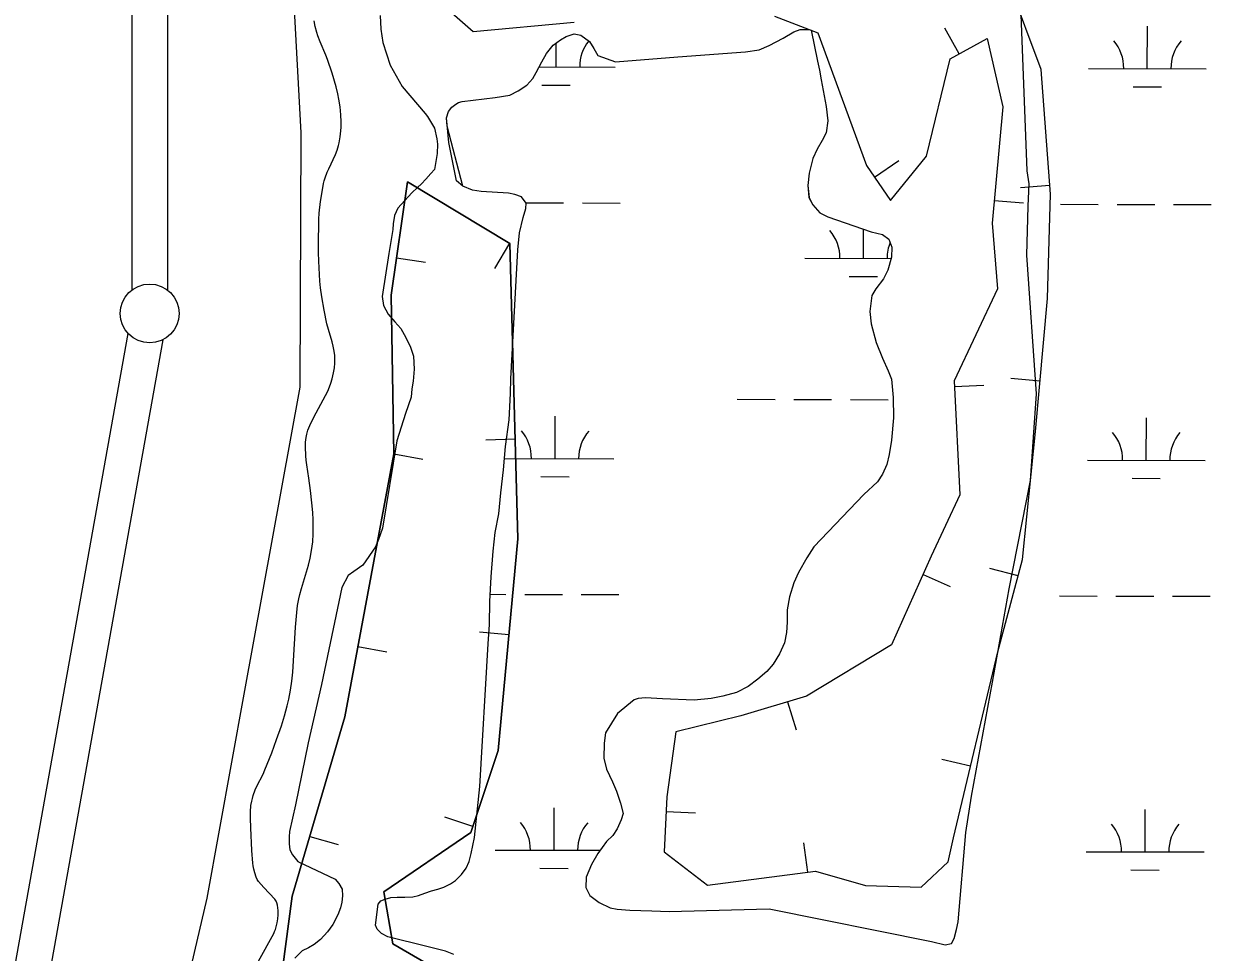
# Model space of a CAD drawing. Extents: x 3161615 to 3199515, y 867541 to 892976.
# Drawn here: x 3177605 to 3178613, y 882980 to 883769 of the extents above; entities that cross this region are included whole.
import ezdxf

# ---------------------------------------------------------------- set-up
doc = ezdxf.new("R2010")
doc.units = 0
for name, color, linetype in [('V-BORW-LINE', 7, 'Continuous'), ('V-LEVE-TOET', 7, 'Continuous'), ('V-SITE-VEGE', 7, 'Continuous'), ('V-SURV-LINE', 7, 'Continuous'), ('V-WETL-SWMP', 7, 'Continuous')]:
    doc.layers.add(name, color=color, linetype=linetype)

msp = doc.modelspace()

# ---------------------------------------------------------------- linework, layer by layer
at = {"layer": 'V-BORW-LINE'}
for p, q in [((3178398.9, 883743.2), (3178386.7, 883765.1)), ((3178327, 883638.6), (3178347.6, 883652.6)), ((3178475.9, 883631.4), (3178451, 883629.5)), ((3178428.7, 883618.8), (3178453.6, 883616.6)), ((3178017.2, 883582.3), (3178004.4, 883560.9)), ((3177921.1, 883569.9), (3177945.9, 883566.3)), ((3178467.5, 883465.1), (3178442.6, 883467.4)), ((3178395, 883460.6), (3178419.9, 883461.9)), ((3178021.9, 883415.9), (3177997, 883415.2)), ((3177918.8, 883403.6), (3177943.4, 883399)), ((3178448.9, 883299.7), (3178424.8, 883306.2)), ((3178368.3, 883301), (3178391.1, 883290.8)), ((3178016.6, 883249.7), (3177991.7, 883252)), ((3177888.3, 883239.8), (3177912.9, 883235.3)), ((3178253.2, 883192.9), (3178260.4, 883169)), ((3178408.5, 883138.1), (3178384.1, 883143.9)), ((3177986, 883087), (3177962.3, 883094.8)), ((3178150.1, 883099.7), (3178175, 883098.5)), ((3177847.5, 883078.5), (3177871.5, 883071.5)), ((3178270.3, 883048.2), (3178267.1, 883073))]:
    msp.add_line(p, q, dxfattribs=at)
for points in [[(3178389.6, 883057), (3178394, 883077.4), (3178431.6, 883235.4), (3178452.6, 883313.6), (3178463.6, 883422.3), (3178473.9, 883535.4), (3178476.5, 883624), (3178468.5, 883729.8), (3178441.6, 883802.1), (3178421.3, 883866.8), (3178447, 883936.4), (3178436.8, 884022.2), (3178414.4, 884080.4), (3178380.5, 884126.9), (3178429.6, 884214.6), (3178468.5, 884305.9), (3178468.3, 884408.1), (3178463.4, 884514.9), (3178447.8, 884561.7)], [(3177954.6, 883790.3), (3177986.3, 883762.2), (3178072, 883770.2)], [(3178242.1, 883775.2), (3178278.8, 883761), (3178320.2, 883648.5), (3178340.6, 883618.6), (3178371.2, 883656.2), (3178391.3, 883739), (3178422.6, 883756.4), (3178435.8, 883698.3), (3178426.9, 883599.5), (3178431.4, 883543.7), (3178394.7, 883465.4), (3178399.4, 883368.6), (3178375.2, 883316.5), (3178341.5, 883241.2), (3178269.3, 883197.7), (3178213.6, 883180.9), (3178158.2, 883167.3), (3178150.6, 883112), (3178148.4, 883065.5), (3178185.1, 883037.1), (3178276.8, 883049), (3178319.4, 883036.9), (3178366.5, 883035.4), (3178389.6, 883057)], [(3177716.7, 882419.5), (3177742.6, 882484.1), (3177807.2, 882716.6), (3177813.6, 882884.5), (3177832.7, 883027.7), (3177877.2, 883180.2), (3177918.8, 883403.6), (3177916.6, 883538.3), (3177930.4, 883634.5), (3178017.4, 883582.2), (3178024.3, 883331.4), (3178007.4, 883151.5), (3177984.4, 883081.9), (3177910.3, 883031.4), (3177918, 882987.1), (3177964, 882960.6), (3177943.6, 882834.2), (3177919.3, 882661), (3177906.6, 882507), (3177867.3, 882300.3)], [(3177867.3, 882300.3), (3177906.6, 882507), (3177919.3, 882661), (3177943.6, 882834.2), (3177964, 882960.6), (3177918, 882987.1), (3177910.3, 883031.4), (3177984.4, 883081.9), (3178007.4, 883151.5), (3178024.3, 883331.4), (3178017.4, 883582.2), (3177930.4, 883634.5), (3177916.6, 883538.3), (3177918.8, 883403.6), (3177877.2, 883180.2), (3177832.7, 883027.7), (3177813.6, 882884.5), (3177807.2, 882716.6), (3177742.6, 882484.1), (3177716.7, 882419.5)]]:
    msp.add_lwpolyline(points, dxfattribs=at)
at = {"layer": 'V-LEVE-TOET'}
msp.add_lwpolyline([(3177820.9, 884671.6), (3177824.8, 884400.8), (3177827.8, 884149.3), (3177826.9, 883917.1), (3177839.9, 883676.1), (3177839.2, 883460), (3177791.4, 883199.3), (3177760, 883026.1), (3177715, 882832.8), (3177667.1, 882590.9), (3177614.2, 882321.3)], dxfattribs=at)
at = {"layer": 'V-SITE-VEGE'}
for points in [[(3178174, 883194.2), (3178147.1, 883195.4), (3178132.5, 883196.2), (3178126.4, 883195.6), (3178122.8, 883194.5), (3178108.9, 883183), (3178098.6, 883166.4), (3178097.4, 883157.6), (3178097.3, 883144.9), (3178099.3, 883135.6), (3178104.4, 883124.9), (3178107.8, 883117), (3178111.4, 883106.7), (3178113.6, 883098), (3178111.9, 883092.5), (3178108.4, 883084.9), (3178104.7, 883079.4), (3178099.4, 883074.1), (3178092.1, 883064), (3178086.6, 883054.7), (3178082.2, 883044), (3178081.8, 883035.1), (3178085.3, 883028.4), (3178093.2, 883022.3), (3178102.6, 883017.9), (3178108.4, 883016.7), (3178119.3, 883015.8), (3178137.8, 883015.3), (3178152.6, 883014.6), (3178163, 883015.1), (3178237.6, 883016.9), (3178375.5, 882989.2), (3178386.9, 882986.4), (3178392.3, 882987.4), (3178394.7, 882991.7), (3178396.6, 882999.3), (3178398.1, 883006), (3178404.4, 883081.7), (3178409.2, 883112.7), (3178427.1, 883209.5), (3178441.4, 883288.9), (3178459.3, 883380.9), (3178464.4, 883454.4), (3178456.3, 883572.3), (3178457.4, 883613.9), (3178458.3, 883632.8), (3178456.7, 883643.8), (3178450.9, 883791.8)], [(3177907.4, 883775.7), (3177907.8, 883764.2), (3177909.6, 883752.9), (3177915.7, 883733.6), (3177926.1, 883715.5), (3177945.5, 883692.5), (3177947.6, 883689.9), (3177952.6, 883681.6), (3177953.4, 883680), (3177955.5, 883671.1), (3177956, 883666.4), (3177955.8, 883658.5), (3177953.5, 883645.1), (3177950.3, 883641.7), (3177946, 883636.8), (3177942.3, 883632.9), (3177938.9, 883629.6), (3177934.2, 883625.3), (3177922.4, 883612.1), (3177919.5, 883605.9), (3177918.4, 883598.7), (3177918.1, 883593.9), (3177914.6, 883573.7), (3177909, 883537.2), (3177910.1, 883529.6), (3177914.2, 883522.2), (3177919.8, 883515.7), (3177924.8, 883509.8), (3177929, 883502.3), (3177933.1, 883494), (3177935.6, 883486.5), (3177936.1, 883475.5), (3177935.3, 883465.2), (3177934.3, 883458.8), (3177933.5, 883451.7), (3177928.9, 883437.6), (3177921.4, 883414.5), (3177909.3, 883340.4), (3177905.8, 883330.7), (3177903.2, 883324.6), (3177892.5, 883308.9), (3177885, 883303.6), (3177880, 883300.2), (3177874.7, 883289.9), (3177857.4, 883207.5), (3177846.1, 883158.1), (3177835.4, 883105.2), (3177830.4, 883082.7), (3177829.9, 883078.2), (3177829.9, 883072.1), (3177830.7, 883067), (3177832.9, 883062.8), (3177837.3, 883057.2), (3177869.2, 883042.3), (3177872.2, 883038.6), (3177874.9, 883033.7), (3177875.4, 883028), (3177874.8, 883022.6), (3177873.6, 883017.7), (3177871.4, 883011.9), (3177867, 883003.7), (3177862.7, 882997.3), (3177856.6, 882990.8), (3177851.2, 882986.6), (3177846.3, 882983.7), (3177841, 882981.2), (3177834.7, 882975.2)], [(3177860.5, 883637.9), (3177862.2, 883642.6), (3177863.6, 883645.6), (3177869.3, 883657.7), (3177870.7, 883661.3), (3177872, 883665.4), (3177872.5, 883667.7), (3177873.4, 883672.6), (3177874, 883677.7), (3177874.3, 883681), (3177874.3, 883685.5), (3177874, 883691.4), (3177873.3, 883698.1), (3177872.3, 883704.8), (3177871.4, 883709.2), (3177870, 883715.1), (3177866.4, 883726.8), (3177862.6, 883738.4), (3177861.1, 883742.2), (3177856.3, 883753.3), (3177854.3, 883758.4), (3177853.4, 883761.4), (3177852.1, 883766.4), (3177851.2, 883771.4)], [(3178024.2, 883576.8), (3178025.6, 883591.3), (3178028.8, 883604.3), (3178031, 883612), (3178031.1, 883616.5), (3178027.2, 883621.9), (3178021.6, 883623.8), (3178016.3, 883624.9), (3177993.1, 883626.4), (3177985.6, 883627.3), (3177977.4, 883630.8), (3177972.2, 883635.4), (3177965.7, 883667.9), (3177963.5, 883688.9), (3177965.4, 883694.2), (3177968.1, 883697.8), (3177971.6, 883700.4), (3177973.9, 883701.8), (3177976.9, 883702.7), (3178005, 883706.2), (3178017.5, 883708.1), (3178024.5, 883711.7), (3178031.8, 883716.7), (3178036.8, 883722.4), (3178039.8, 883727.3), (3178044.4, 883736.4), (3178048.4, 883743.5), (3178054.3, 883750.6), (3178060.3, 883755.1), (3178065.1, 883758), (3178072.1, 883760.1), (3178077.7, 883759), (3178085, 883753.8), (3178088.8, 883747.9), (3178092.2, 883741.7), (3178107.1, 883736.4), (3178160, 883740.6), (3178217.4, 883744.9), (3178229.1, 883746.7), (3178237.6, 883750.4), (3178249.5, 883756.6), (3178258.5, 883762), (3178263.9, 883764), (3178271.5, 883764), (3178273.1, 883763.4), (3178278.6, 883736.9), (3178280.2, 883729.5), (3178281.7, 883721.1), (3178285.8, 883698.6), (3178287.3, 883686.2), (3178285.8, 883676), (3178282.4, 883669.6), (3178278.4, 883662.2), (3178274.5, 883654.2), (3178271.4, 883641.8), (3178270.5, 883631.5), (3178271.4, 883621.3), (3178274.6, 883615.1), (3178280.7, 883608.3), (3178287.4, 883604.8), (3178324, 883592.1), (3178333.8, 883589.9), (3178339, 883585.9), (3178341.7, 883579.1), (3178341.4, 883570.6), (3178338.2, 883559.6), (3178334.7, 883552.2), (3178328.2, 883543.7), (3178324.8, 883538), (3178323, 883524.3), (3178324.2, 883514), (3178328.4, 883497.9), (3178333.9, 883484.6), (3178338.7, 883474), (3178341.4, 883466.8), (3178342.8, 883451.4), (3178343, 883434.1), (3178341.5, 883415), (3178339.3, 883402.8), (3178337.4, 883394.3), (3178333.7, 883386.3), (3178329.6, 883379.7), (3178317.8, 883368.9), (3178275.6, 883324.4), (3178269.4, 883315), (3178262.4, 883302.8), (3178258.4, 883293.9), (3178254.7, 883282), (3178252.7, 883270.9), (3178252.7, 883260.4), (3178252.2, 883251.6), (3178250.5, 883243), (3178246.2, 883233.5), (3178240.9, 883224.8), (3178235.5, 883218.7), (3178227.9, 883212.1), (3178219.7, 883205.7), (3178209.9, 883200.8), (3178198.3, 883197.5), (3178188.4, 883195.5), (3178174, 883194.2)], [(3177817.7, 882997.6), (3177818.4, 882999.3), (3177819.4, 883002.8), (3177819.9, 883005.2), (3177820.4, 883008.4), (3177820.8, 883011.9), (3177820.7, 883015.5), (3177820, 883020.1), (3177819.5, 883022.2), (3177818.9, 883023.5), (3177817.9, 883025.1), (3177808.6, 883035.1), (3177804, 883040.3), (3177802.9, 883041.9), (3177802, 883043.8), (3177800.8, 883047.6), (3177800, 883050.6), (3177799.4, 883053.6), (3177799.1, 883055.7), (3177798.4, 883066.6), (3177797.4, 883085.8), (3177797.1, 883094.1), (3177797.1, 883099.4), (3177797.6, 883104.8), (3177798.2, 883108.3), (3177798.8, 883110.8), (3177799.5, 883113.3), (3177801.2, 883118), (3177802.5, 883121.2), (3177807.9, 883131.5), (3177809.5, 883135.1), (3177815.2, 883149.4), (3177819.4, 883160.9), (3177823.5, 883172.5), (3177826.2, 883180.9), (3177828.4, 883189.4), (3177829.7, 883195.1), (3177831.1, 883202.8), (3177832.2, 883210.4), (3177833, 883218), (3177833.7, 883227.5), (3177835.4, 883256.1), (3177836.4, 883268.8), (3177837.1, 883274.6), (3177838.3, 883280.3), (3177839.1, 883284), (3177840.5, 883289), (3177846.3, 883309), (3177847.8, 883314.7), (3177849.1, 883321.3), (3177849.6, 883324.9), (3177850, 883328.7), (3177850.4, 883335.6), (3177850.5, 883342.6), (3177850.4, 883347.3), (3177850.1, 883353.5), (3177849.3, 883361.8), (3177848, 883372.2), (3177846.6, 883382.7), (3177844.9, 883394.2), (3177844.4, 883398), (3177844.1, 883401.8), (3177843.9, 883409.4), (3177844, 883413.4), (3177844.4, 883417.4), (3177844.9, 883420.1), (3177845.8, 883423.5), (3177846.6, 883425.5), (3177847.5, 883427.6), (3177851.1, 883434.5), (3177861, 883453), (3177862.3, 883455.6), (3177863.5, 883458.2), (3177865.5, 883463.6), (3177866.6, 883467.3), (3177867.8, 883472.3), (3177868.5, 883476.4), (3177868.8, 883480.6), (3177868.9, 883483.5), (3177868.7, 883487.2), (3177868, 883492.2), (3177867.5, 883495), (3177866.6, 883498.6), (3177863.3, 883509.1), (3177862.1, 883513.9), (3177859.7, 883525.4), (3177857.7, 883536.9), (3177856.7, 883544.6), (3177856.1, 883550.2), (3177855.7, 883555.9), (3177855.1, 883567.1), (3177854.9, 883574.6), (3177854.9, 883584.6), (3177855.1, 883597.9), (3177855.3, 883602.9), (3177855.6, 883607.9), (3177856.7, 883617.7), (3177857.7, 883624.3), (3177859.2, 883633), (3177859.8, 883635.5), (3177860.5, 883637.9)], [(3177969.9, 882978.3), (3177962.8, 882981), (3177946.9, 882985), (3177913.7, 882993.3), (3177908.5, 882996.1), (3177904.8, 882999.7), (3177903.4, 883003), (3177905.6, 883020.8), (3177907.8, 883023.7), (3177911.5, 883025.3), (3177916.4, 883026.6), (3177921.7, 883026.9), (3177928.3, 883026.8), (3177934.9, 883027.1), (3177939.9, 883028.2), (3177945.2, 883030.2), (3177950.8, 883032.3), (3177956.2, 883033.7), (3177961.2, 883035.3), (3177967.1, 883038.3), (3177971.2, 883040.9), (3177976.2, 883046.1), (3177980.4, 883051.5), (3177982.8, 883057.1), (3177984.6, 883064.1), (3177987.3, 883077.7), (3177991.9, 883120.9), (3177999, 883242.2), (3178000, 883258.5), (3178000.5, 883278.1), (3178001.5, 883299), (3178003.2, 883320.8), (3178005, 883336.7), (3178008.1, 883352.4), (3178009.6, 883370.2), (3178012, 883390), (3178013.8, 883409.6), (3178016.8, 883432.3), (3178017.9, 883454.6), (3178018.2, 883467.3), (3178024.2, 883576.8)], [(3177789.7, 882946.4), (3177816.9, 882996), (3177817.7, 882997.6)]]:
    msp.add_lwpolyline(points, dxfattribs=at)
at = {"layer": 'V-SURV-LINE'}
for points in [[(3177696.6, 883542.7), (3177696.6, 885439.5)], [(3177726.6, 885439.5), (3177726.6, 883542.7)], [(3177327.6, 881462.1), (3177693.3, 883505.7)], [(3177722.8, 883500.4), (3177357.1, 881456.8)]]:
    msp.add_lwpolyline(points, dxfattribs=at)
msp.add_circle((3177711.6, 883522.7), 25, dxfattribs=at)
at = {"layer": 'V-WETL-SWMP'}
for p, q in [((3178558.6, 883730.7), (3178558.7, 883766.7)), ((3178056.7, 883732.1), (3178056.7, 883752.4)), ((3178042.3, 883732.2), (3178106.7, 883732)), ((3178508.6, 883730.9), (3178608.6, 883730.6)), ((3178044.6, 883716.7), (3178068.6, 883716.7)), ((3178546.6, 883715.3), (3178570.6, 883715.3)), ((3178031, 883616.8), (3178063, 883616.7)), ((3178079, 883616.6), (3178111, 883616.5)), ((3178484.9, 883615.5), (3178516.9, 883615.4)), ((3178532.9, 883615.4), (3178564.9, 883615.3)), ((3178580.9, 883615.2), (3178612.9, 883615.2)), ((3178317.7, 883569.5), (3178317.7, 883594.3)), ((3178267.7, 883569.7), (3178341, 883569.5)), ((3178305.6, 883554.1), (3178329.6, 883554.1)), ((3178210.5, 883449.8), (3178242.5, 883449.7)), ((3178258.5, 883449.6), (3178290.5, 883449.5)), ((3178306.5, 883449.5), (3178338.5, 883449.4)), ((3178055.8, 883399.5), (3178055.9, 883435.5)), ((3178557.7, 883398.1), (3178557.8, 883434.1)), ((3178012.9, 883399.6), (3178105.8, 883399.3)), ((3178507.7, 883398.2), (3178607.7, 883397.9)), ((3178043.7, 883384.1), (3178067.7, 883384)), ((3178545.6, 883382.7), (3178569.6, 883382.6)), ((3178000.7, 883284.2), (3178014, 883284.1)), ((3178030, 883284.1), (3178062, 883284)), ((3178078, 883284), (3178110, 883283.9)), ((3178484, 883282.8), (3178516, 883282.7)), ((3178532, 883282.7), (3178564, 883282.6)), ((3178580, 883282.6), (3178612, 883282.5)), ((3178054.9, 883066.8), (3178055, 883102.8)), ((3178556.8, 883065.4), (3178556.9, 883101.4)), ((3178004.9, 883066.9), (3178094, 883066.7)), ((3178506.8, 883065.5), (3178606.8, 883065.3)), ((3178042.8, 883051.4), (3178066.8, 883051.3)), ((3178544.7, 883050), (3178568.7, 883049.9))]:
    msp.add_line(p, q, dxfattribs=at)
for points in [[(3178287.4, 883604.8), (3178324, 883592.1), (3178333.8, 883589.9), (3178339, 883585.9), (3178341.7, 883579.1), (3178341.4, 883570.6), (3178338.2, 883559.6), (3178334.7, 883552.2), (3178328.2, 883543.7), (3178324.8, 883538), (3178323, 883524.3), (3178324.2, 883514), (3178328.4, 883497.9), (3178333.9, 883484.6), (3178338.7, 883474), (3178341.4, 883466.8), (3178342.8, 883451.4), (3178343, 883434.1), (3178341.5, 883415), (3178339.3, 883402.8), (3178337.4, 883394.3), (3178333.7, 883386.3), (3178329.6, 883379.7), (3178317.8, 883368.9), (3178275.6, 883324.4), (3178269.4, 883315), (3178262.4, 883302.8), (3178258.4, 883293.9), (3178254.7, 883282), (3178252.7, 883270.9), (3178252.7, 883260.4), (3178252.2, 883251.6), (3178250.5, 883243), (3178246.2, 883233.5), (3178240.9, 883224.8), (3178235.5, 883218.7), (3178227.9, 883212.1), (3178219.7, 883205.7), (3178209.9, 883200.8), (3178198.3, 883197.5), (3178188.4, 883195.5), (3178174, 883194.2), (3178147.1, 883195.4), (3178132.5, 883196.2), (3178126.4, 883195.6), (3178122.8, 883194.5), (3178108.9, 883183), (3178098.6, 883166.4), (3178097.4, 883157.6), (3178097.3, 883144.9), (3178099.3, 883135.6), (3178104.4, 883124.9), (3178107.8, 883117), (3178111.4, 883106.7), (3178113.6, 883098), (3178111.9, 883092.5), (3178108.4, 883084.9), (3178104.7, 883079.4), (3178099.4, 883074.1), (3178092.1, 883064), (3178086.6, 883054.7), (3178082.2, 883044), (3178081.8, 883035.1), (3178085.3, 883028.4), (3178093.2, 883022.3), (3178102.6, 883017.9), (3178108.4, 883016.7), (3178119.3, 883015.8), (3178137.8, 883015.3), (3178152.6, 883014.6), (3178163, 883015.1), (3178237.6, 883016.9), (3178375.5, 882989.2), (3178386.9, 882986.4), (3178392.3, 882987.4), (3178394.7, 882991.7), (3178396.6, 882999.3), (3178398.1, 883006), (3178404.4, 883081.7), (3178409.2, 883112.7), (3178427.1, 883209.5), (3178441.4, 883288.9), (3178459.3, 883380.9), (3178464.4, 883454.4), (3178456.3, 883572.3), (3178457.4, 883613.9), (3178458.3, 883632.8), (3178456.7, 883643.8), (3178450.9, 883791.8)], [(3177969.9, 882978.3), (3177962.8, 882981), (3177946.9, 882985), (3177913.7, 882993.3), (3177908.5, 882996.1), (3177904.8, 882999.7), (3177903.4, 883003), (3177905.6, 883020.8), (3177907.8, 883023.7), (3177911.5, 883025.3), (3177916.4, 883026.6), (3177921.7, 883026.9), (3177928.3, 883026.8), (3177934.9, 883027.1), (3177939.9, 883028.2), (3177945.2, 883030.2), (3177950.8, 883032.3), (3177956.2, 883033.7), (3177961.2, 883035.3), (3177967.1, 883038.3), (3177971.2, 883040.9), (3177976.2, 883046.1), (3177980.4, 883051.5), (3177982.8, 883057.1), (3177984.6, 883064.1), (3177987.3, 883077.7), (3177991.9, 883120.9), (3177999, 883242.2), (3178000, 883258.5), (3178000.5, 883278.1), (3178001.5, 883299), (3178003.2, 883320.8), (3178005, 883336.7), (3178008.1, 883352.4), (3178009.6, 883370.2), (3178012, 883390), (3178013.8, 883409.6), (3178016.8, 883432.3), (3178017.9, 883454.6), (3178018.2, 883467.3), (3178024.2, 883576.8), (3178025.6, 883591.3), (3178028.8, 883604.3), (3178031, 883612), (3178031.1, 883616.5), (3178027.2, 883621.9), (3178021.6, 883623.8), (3178016.3, 883624.9), (3177993.1, 883626.4), (3177985.6, 883627.3), (3177977.4, 883630.8), (3177964.2, 883681.9), (3177963.5, 883688.9), (3177965.4, 883694.2), (3177968.1, 883697.8), (3177971.6, 883700.4), (3177973.9, 883701.8), (3177976.9, 883702.7), (3178005, 883706.2), (3178017.5, 883708.1), (3178024.5, 883711.7), (3178031.8, 883716.7), (3178036.8, 883722.4), (3178039.8, 883727.3), (3178044.4, 883736.4), (3178048.4, 883743.5), (3178054.3, 883750.6), (3178060.3, 883755.1), (3178065.1, 883758), (3178072.1, 883760.1), (3178077.7, 883759), (3178085, 883753.8), (3178088.8, 883747.9), (3178092.2, 883741.7), (3178107.1, 883736.4), (3178160, 883740.6), (3178217.4, 883744.9), (3178229.1, 883746.7), (3178237.6, 883750.4), (3178249.5, 883756.6), (3178258.5, 883762), (3178263.9, 883764), (3178271.5, 883764), (3178273.1, 883763.4), (3178278.6, 883736.9), (3178280.2, 883729.5), (3178281.7, 883721.1), (3178285.8, 883698.6), (3178287.3, 883686.2), (3178285.8, 883676), (3178282.4, 883669.6), (3178278.4, 883662.2), (3178274.5, 883654.2), (3178271.4, 883641.8), (3178270.5, 883631.5), (3178271.3, 883621.3), (3178274.6, 883615.1), (3178280.7, 883608.3), (3178287.4, 883604.8)]]:
    msp.add_lwpolyline(points, dxfattribs=at)
for centre, start, end in [((3178111.9, 883732.4), 141.5993, 180.6135), ((3178503.4, 883731.4), 359.0699, 40.6135), ((3178613.8, 883731.1), 139.0699, 180.6135), ((3178262.4, 883570.2), 359.0699, 40.6135), ((3178372.9, 883569.9), 158.2589, 180.6135), ((3178000.5, 883400.1), 359.0699, 40.6135), ((3178111, 883399.8), 139.0699, 180.6135), ((3178502.4, 883398.7), 359.0699, 40.6135), ((3178612.9, 883398.4), 139.0699, 180.6135), ((3177999.6, 883067.4), 359.0699, 40.6135), ((3178110.1, 883067.1), 139.0699, 180.6135), ((3178501.5, 883066), 359.0699, 40.6135), ((3178612, 883065.7), 139.0699, 180.6135)]:
    msp.add_arc(centre, 35.2, start, end, dxfattribs=at)

doc.saveas('drawing.dxf')
